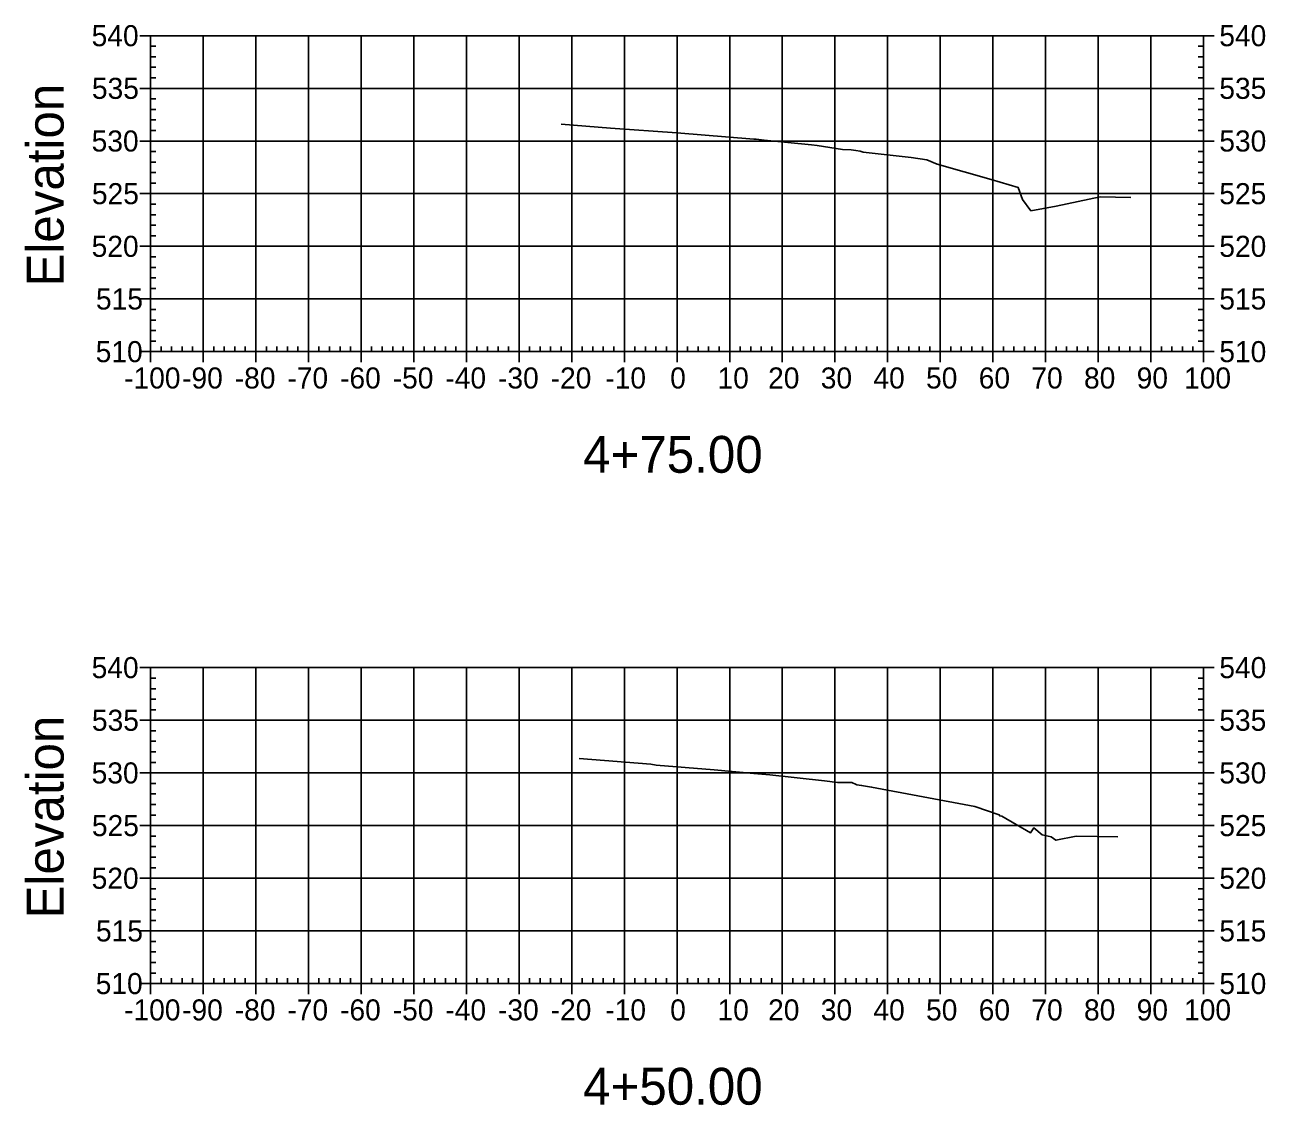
# Model space of a CAD drawing. Extents: x 708103 to 717568, y 374476 to 378707.
# Drawn here: x 715957.6 to 716193.2, y 377005 to 377210.1 of the extents above; entities that cross this region are included whole.
import ezdxf

# ---------------------------------------------------------------- set-up
doc = ezdxf.new("R2010")
doc.units = 0
for name, color, linetype in [('1', 7, 'Continuous'), ('57', 7, 'Continuous'), ('60', 7, 'Continuous'), ('Existing', 7, 'Continuous')]:
    doc.layers.add(name, color=color, linetype=linetype)

msp = doc.modelspace()

# ---------------------------------------------------------------- linework, layer by layer
at = {"layer": '57'}
for p, q in [((715979.5, 377208.07), (715981.5, 377208.07)), ((715981.5, 377208.07), (716181.5, 377208.07)), ((715981.5, 377148.07), (715981.5, 377208.07)), ((715981.5, 377148.07), (715981.5, 377208.07)), ((715991.5, 377148.07), (715991.5, 377208.07)), ((716001.5, 377148.07), (716001.5, 377208.07)), ((716011.5, 377148.07), (716011.5, 377208.07)), ((716021.5, 377148.07), (716021.5, 377208.07)), ((716031.5, 377148.07), (716031.5, 377208.07)), ((716041.5, 377148.07), (716041.5, 377208.07)), ((716051.5, 377148.07), (716051.5, 377208.07)), ((716061.5, 377148.07), (716061.5, 377208.07)), ((716071.5, 377148.07), (716071.5, 377208.07)), ((716081.5, 377148.07), (716081.5, 377208.07)), ((716091.5, 377148.07), (716091.5, 377208.07)), ((716101.5, 377148.07), (716101.5, 377208.07)), ((716111.5, 377148.07), (716111.5, 377208.07)), ((716121.5, 377148.07), (716121.5, 377208.07)), ((716131.5, 377148.07), (716131.5, 377208.07)), ((716141.5, 377148.07), (716141.5, 377208.07)), ((716151.5, 377148.07), (716151.5, 377208.07)), ((716161.5, 377148.07), (716161.5, 377208.07)), ((716171.5, 377148.07), (716171.5, 377208.07)), ((716181.5, 377148.07), (716181.5, 377208.07)), ((716181.5, 377148.07), (716181.5, 377208.07)), ((716183.5, 377208.07), (716181.5, 377208.07)), ((715981.5, 377206.07), (715982.5, 377206.07)), ((716181.5, 377206.07), (716180.5, 377206.07)), ((715981.5, 377204.07), (715982.5, 377204.07)), ((716181.5, 377204.07), (716180.5, 377204.07)), ((715981.5, 377202.07), (715982.5, 377202.07)), ((716181.5, 377202.07), (716180.5, 377202.07)), ((715979.5, 377198.07), (715981.5, 377198.07)), ((715981.5, 377200.07), (715982.5, 377200.07)), ((715981.5, 377198.07), (716181.5, 377198.07)), ((716181.5, 377200.07), (716180.5, 377200.07)), ((716183.5, 377198.07), (716181.5, 377198.07)), ((715981.5, 377196.07), (715982.5, 377196.07)), ((716181.5, 377196.07), (716180.5, 377196.07)), ((715981.5, 377194.07), (715982.5, 377194.07)), ((716181.5, 377194.07), (716180.5, 377194.07)), ((715981.5, 377192.07), (715982.5, 377192.07)), ((716181.5, 377192.07), (716180.5, 377192.07)), ((715981.5, 377190.07), (715982.5, 377190.07)), ((716181.5, 377190.07), (716180.5, 377190.07)), ((715979.5, 377188.07), (715981.5, 377188.07)), ((715981.5, 377188.07), (716181.5, 377188.07)), ((715981.5, 377186.07), (715982.5, 377186.07)), ((716181.5, 377186.07), (716180.5, 377186.07)), ((716183.5, 377188.07), (716181.5, 377188.07)), ((715981.5, 377184.07), (715982.5, 377184.07)), ((716181.5, 377184.07), (716180.5, 377184.07)), ((715981.5, 377182.07), (715982.5, 377182.07)), ((716181.5, 377182.07), (716180.5, 377182.07)), ((715981.5, 377180.07), (715982.5, 377180.07)), ((716181.5, 377180.07), (716180.5, 377180.07)), ((715979.5, 377178.07), (715981.5, 377178.07)), ((715981.5, 377178.07), (716181.5, 377178.07)), ((716183.5, 377178.07), (716181.5, 377178.07)), ((715981.5, 377176.07), (715982.5, 377176.07)), ((716181.5, 377176.07), (716180.5, 377176.07)), ((715981.5, 377174.07), (715982.5, 377174.07)), ((715981.5, 377172.07), (715982.5, 377172.07)), ((716181.5, 377174.07), (716180.5, 377174.07)), ((716181.5, 377172.07), (716180.5, 377172.07)), ((715981.5, 377170.07), (715982.5, 377170.07)), ((716181.5, 377170.07), (716180.5, 377170.07)), ((715979.5, 377168.07), (715981.5, 377168.07)), ((715981.5, 377168.07), (716181.5, 377168.07)), ((716183.5, 377168.07), (716181.5, 377168.07)), ((715981.5, 377166.07), (715982.5, 377166.07)), ((716181.5, 377166.07), (716180.5, 377166.07)), ((715981.5, 377164.07), (715982.5, 377164.07)), ((716181.5, 377164.07), (716180.5, 377164.07)), ((715981.5, 377162.07), (715982.5, 377162.07)), ((716181.5, 377162.07), (716180.5, 377162.07)), ((715979.5, 377158.07), (715981.5, 377158.07)), ((715981.5, 377160.07), (715982.5, 377160.07)), ((715981.5, 377158.07), (716181.5, 377158.07)), ((716181.5, 377160.07), (716180.5, 377160.07)), ((716183.5, 377158.07), (716181.5, 377158.07)), ((715981.5, 377156.07), (715982.5, 377156.07)), ((716181.5, 377156.07), (716180.5, 377156.07)), ((715981.5, 377154.07), (715982.5, 377154.07)), ((716181.5, 377154.07), (716180.5, 377154.07)), ((715981.5, 377152.07), (715982.5, 377152.07)), ((716181.5, 377152.07), (716180.5, 377152.07)), ((715981.5, 377150.07), (715982.5, 377150.07)), ((715983.5, 377148.07), (715983.5, 377149.07)), ((715985.5, 377148.07), (715985.5, 377149.07)), ((715987.5, 377148.07), (715987.5, 377149.07)), ((715989.5, 377148.07), (715989.5, 377149.07)), ((715993.5, 377148.07), (715993.5, 377149.07)), ((715995.5, 377148.07), (715995.5, 377149.07)), ((715997.5, 377148.07), (715997.5, 377149.07)), ((715999.5, 377148.07), (715999.5, 377149.07)), ((716003.5, 377148.07), (716003.5, 377149.07)), ((716005.5, 377148.07), (716005.5, 377149.07)), ((716007.5, 377148.07), (716007.5, 377149.07)), ((716009.5, 377148.07), (716009.5, 377149.07)), ((716013.5, 377148.07), (716013.5, 377149.07)), ((716015.5, 377148.07), (716015.5, 377149.07)), ((716017.5, 377148.07), (716017.5, 377149.07)), ((716019.5, 377148.07), (716019.5, 377149.07)), ((716023.5, 377148.07), (716023.5, 377149.07)), ((716025.5, 377148.07), (716025.5, 377149.07)), ((716027.5, 377148.07), (716027.5, 377149.07)), ((716029.5, 377148.07), (716029.5, 377149.07)), ((716033.5, 377148.07), (716033.5, 377149.07)), ((716035.5, 377148.07), (716035.5, 377149.07)), ((716037.5, 377148.07), (716037.5, 377149.07)), ((716039.5, 377148.07), (716039.5, 377149.07)), ((716043.5, 377148.07), (716043.5, 377149.07)), ((716045.5, 377148.07), (716045.5, 377149.07)), ((716047.5, 377148.07), (716047.5, 377149.07)), ((716049.5, 377148.07), (716049.5, 377149.07)), ((716053.5, 377148.07), (716053.5, 377149.07)), ((716055.5, 377148.07), (716055.5, 377149.07)), ((716057.5, 377148.07), (716057.5, 377149.07)), ((716059.5, 377148.07), (716059.5, 377149.07)), ((716063.5, 377148.07), (716063.5, 377149.07)), ((716065.5, 377148.07), (716065.5, 377149.07)), ((716067.5, 377148.07), (716067.5, 377149.07)), ((716069.5, 377148.07), (716069.5, 377149.07)), ((716073.5, 377148.07), (716073.5, 377149.07)), ((716075.5, 377148.07), (716075.5, 377149.07)), ((716077.5, 377148.07), (716077.5, 377149.07)), ((716079.5, 377148.07), (716079.5, 377149.07)), ((716083.5, 377148.07), (716083.5, 377149.07)), ((716085.5, 377148.07), (716085.5, 377149.07)), ((716087.5, 377148.07), (716087.5, 377149.07)), ((716089.5, 377148.07), (716089.5, 377149.07)), ((716093.5, 377148.07), (716093.5, 377149.07)), ((716095.5, 377148.07), (716095.5, 377149.07)), ((716097.5, 377148.07), (716097.5, 377149.07)), ((716099.5, 377148.07), (716099.5, 377149.07)), ((716103.5, 377148.07), (716103.5, 377149.07)), ((716105.5, 377148.07), (716105.5, 377149.07)), ((716107.5, 377148.07), (716107.5, 377149.07)), ((716109.5, 377148.07), (716109.5, 377149.07)), ((716113.5, 377148.07), (716113.5, 377149.07)), ((716115.5, 377148.07), (716115.5, 377149.07)), ((716117.5, 377148.07), (716117.5, 377149.07)), ((716119.5, 377148.07), (716119.5, 377149.07)), ((716123.5, 377148.07), (716123.5, 377149.07)), ((716125.5, 377148.07), (716125.5, 377149.07)), ((716127.5, 377148.07), (716127.5, 377149.07)), ((716129.5, 377148.07), (716129.5, 377149.07)), ((716133.5, 377148.07), (716133.5, 377149.07)), ((716135.5, 377148.07), (716135.5, 377149.07)), ((716137.5, 377148.07), (716137.5, 377149.07)), ((716139.5, 377148.07), (716139.5, 377149.07)), ((716143.5, 377148.07), (716143.5, 377149.07)), ((716145.5, 377148.07), (716145.5, 377149.07)), ((716147.5, 377148.07), (716147.5, 377149.07)), ((716149.5, 377148.07), (716149.5, 377149.07)), ((716153.5, 377148.07), (716153.5, 377149.07)), ((716155.5, 377148.07), (716155.5, 377149.07)), ((716157.5, 377148.07), (716157.5, 377149.07)), ((716159.5, 377148.07), (716159.5, 377149.07)), ((716163.5, 377148.07), (716163.5, 377149.07)), ((716165.5, 377148.07), (716165.5, 377149.07)), ((716167.5, 377148.07), (716167.5, 377149.07)), ((716169.5, 377148.07), (716169.5, 377149.07)), ((716173.5, 377148.07), (716173.5, 377149.07)), ((716175.5, 377148.07), (716175.5, 377149.07)), ((716177.5, 377148.07), (716177.5, 377149.07)), ((716179.5, 377148.07), (716179.5, 377149.07)), ((716181.5, 377150.07), (716180.5, 377150.07)), ((715979.5, 377148.07), (715981.5, 377148.07)), ((715981.5, 377148.07), (716181.5, 377148.07)), ((715981.5, 377148.07), (716181.5, 377148.07)), ((715981.5, 377146.07), (715981.5, 377148.07)), ((715991.5, 377146.07), (715991.5, 377148.07)), ((716001.5, 377146.07), (716001.5, 377148.07)), ((716011.5, 377146.07), (716011.5, 377148.07)), ((716021.5, 377146.07), (716021.5, 377148.07)), ((716031.5, 377146.07), (716031.5, 377148.07)), ((716041.5, 377146.07), (716041.5, 377148.07)), ((716051.5, 377146.07), (716051.5, 377148.07)), ((716061.5, 377146.07), (716061.5, 377148.07)), ((716071.5, 377146.07), (716071.5, 377148.07)), ((716081.5, 377146.07), (716081.5, 377148.07)), ((716091.5, 377146.07), (716091.5, 377148.07)), ((716101.5, 377146.07), (716101.5, 377148.07)), ((716111.5, 377146.07), (716111.5, 377148.07)), ((716121.5, 377146.07), (716121.5, 377148.07)), ((716131.5, 377146.07), (716131.5, 377148.07)), ((716141.5, 377146.07), (716141.5, 377148.07)), ((716151.5, 377146.07), (716151.5, 377148.07)), ((716161.5, 377146.07), (716161.5, 377148.07)), ((716171.5, 377146.07), (716171.5, 377148.07)), ((716181.5, 377146.07), (716181.5, 377148.07)), ((716183.5, 377148.07), (716181.5, 377148.07)), ((715979.5, 377088.07), (715981.5, 377088.07)), ((715981.5, 377088.07), (716181.5, 377088.07)), ((715981.5, 377028.07), (715981.5, 377088.07)), ((715981.5, 377028.07), (715981.5, 377088.07)), ((715991.5, 377028.07), (715991.5, 377088.07)), ((716001.5, 377028.07), (716001.5, 377088.07)), ((716011.5, 377028.07), (716011.5, 377088.07)), ((716021.5, 377028.07), (716021.5, 377088.07)), ((716031.5, 377028.07), (716031.5, 377088.07)), ((716041.5, 377028.07), (716041.5, 377088.07)), ((716051.5, 377028.07), (716051.5, 377088.07)), ((716061.5, 377028.07), (716061.5, 377088.07)), ((716071.5, 377028.07), (716071.5, 377088.07)), ((716081.5, 377028.07), (716081.5, 377088.07)), ((716091.5, 377028.07), (716091.5, 377088.07)), ((716101.5, 377028.07), (716101.5, 377088.07)), ((716111.5, 377028.07), (716111.5, 377088.07)), ((716121.5, 377028.07), (716121.5, 377088.07)), ((716131.5, 377028.07), (716131.5, 377088.07)), ((716141.5, 377028.07), (716141.5, 377088.07)), ((716151.5, 377028.07), (716151.5, 377088.07)), ((716161.5, 377028.07), (716161.5, 377088.07)), ((716171.5, 377028.07), (716171.5, 377088.07)), ((716181.5, 377028.07), (716181.5, 377088.07)), ((716181.5, 377028.07), (716181.5, 377088.07)), ((716183.5, 377088.07), (716181.5, 377088.07)), ((715981.5, 377086.07), (715982.5, 377086.07)), ((716181.5, 377086.07), (716180.5, 377086.07)), ((715981.5, 377084.07), (715982.5, 377084.07)), ((716181.5, 377084.07), (716180.5, 377084.07)), ((715981.5, 377082.07), (715982.5, 377082.07)), ((715981.5, 377080.07), (715982.5, 377080.07)), ((716181.5, 377082.07), (716180.5, 377082.07)), ((716181.5, 377080.07), (716180.5, 377080.07)), ((715979.5, 377078.07), (715981.5, 377078.07)), ((715981.5, 377078.07), (716181.5, 377078.07)), ((716183.5, 377078.07), (716181.5, 377078.07)), ((715981.5, 377076.07), (715982.5, 377076.07)), ((716181.5, 377076.07), (716180.5, 377076.07)), ((715981.5, 377074.07), (715982.5, 377074.07)), ((716181.5, 377074.07), (716180.5, 377074.07)), ((715981.5, 377072.07), (715982.5, 377072.07)), ((716181.5, 377072.07), (716180.5, 377072.07)), ((715981.5, 377070.07), (715982.5, 377070.07)), ((716181.5, 377070.07), (716180.5, 377070.07)), ((715979.5, 377068.07), (715981.5, 377068.07)), ((715981.5, 377068.07), (716181.5, 377068.07)), ((715981.5, 377066.07), (715982.5, 377066.07)), ((716181.5, 377066.07), (716180.5, 377066.07)), ((716183.5, 377068.07), (716181.5, 377068.07)), ((715981.5, 377064.07), (715982.5, 377064.07)), ((716181.5, 377064.07), (716180.5, 377064.07)), ((715981.5, 377062.07), (715982.5, 377062.07)), ((716181.5, 377062.07), (716180.5, 377062.07)), ((715981.5, 377060.07), (715982.5, 377060.07)), ((716181.5, 377060.07), (716180.5, 377060.07)), ((715979.5, 377058.07), (715981.5, 377058.07)), ((715981.5, 377058.07), (716181.5, 377058.07)), ((716183.5, 377058.07), (716181.5, 377058.07)), ((715981.5, 377056.07), (715982.5, 377056.07)), ((715981.5, 377054.07), (715982.5, 377054.07)), ((716181.5, 377056.07), (716180.5, 377056.07)), ((716181.5, 377054.07), (716180.5, 377054.07)), ((715981.5, 377052.07), (715982.5, 377052.07)), ((716181.5, 377052.07), (716180.5, 377052.07)), ((715981.5, 377050.07), (715982.5, 377050.07)), ((716181.5, 377050.07), (716180.5, 377050.07)), ((715979.5, 377048.07), (715981.5, 377048.07)), ((715981.5, 377048.07), (716181.5, 377048.07)), ((716183.5, 377048.07), (716181.5, 377048.07)), ((715981.5, 377046.07), (715982.5, 377046.07)), ((716181.5, 377046.07), (716180.5, 377046.07)), ((715981.5, 377044.07), (715982.5, 377044.07)), ((716181.5, 377044.07), (716180.5, 377044.07)), ((715981.5, 377042.07), (715982.5, 377042.07)), ((715981.5, 377040.07), (715982.5, 377040.07)), ((716181.5, 377042.07), (716180.5, 377042.07)), ((716181.5, 377040.07), (716180.5, 377040.07)), ((715979.5, 377038.07), (715981.5, 377038.07)), ((715981.5, 377038.07), (716181.5, 377038.07)), ((716183.5, 377038.07), (716181.5, 377038.07)), ((715981.5, 377036.07), (715982.5, 377036.07)), ((716181.5, 377036.07), (716180.5, 377036.07)), ((715981.5, 377034.07), (715982.5, 377034.07)), ((716181.5, 377034.07), (716180.5, 377034.07)), ((715981.5, 377032.07), (715982.5, 377032.07)), ((716181.5, 377032.07), (716180.5, 377032.07)), ((715981.5, 377030.07), (715982.5, 377030.07)), ((715983.5, 377028.07), (715983.5, 377029.07)), ((715985.5, 377028.07), (715985.5, 377029.07)), ((715987.5, 377028.07), (715987.5, 377029.07)), ((715989.5, 377028.07), (715989.5, 377029.07)), ((715993.5, 377028.07), (715993.5, 377029.07)), ((715995.5, 377028.07), (715995.5, 377029.07)), ((715997.5, 377028.07), (715997.5, 377029.07)), ((715999.5, 377028.07), (715999.5, 377029.07)), ((716003.5, 377028.07), (716003.5, 377029.07)), ((716005.5, 377028.07), (716005.5, 377029.07)), ((716007.5, 377028.07), (716007.5, 377029.07)), ((716009.5, 377028.07), (716009.5, 377029.07)), ((716013.5, 377028.07), (716013.5, 377029.07)), ((716015.5, 377028.07), (716015.5, 377029.07)), ((716017.5, 377028.07), (716017.5, 377029.07)), ((716019.5, 377028.07), (716019.5, 377029.07)), ((716023.5, 377028.07), (716023.5, 377029.07)), ((716025.5, 377028.07), (716025.5, 377029.07)), ((716027.5, 377028.07), (716027.5, 377029.07)), ((716029.5, 377028.07), (716029.5, 377029.07)), ((716033.5, 377028.07), (716033.5, 377029.07)), ((716035.5, 377028.07), (716035.5, 377029.07)), ((716037.5, 377028.07), (716037.5, 377029.07)), ((716039.5, 377028.07), (716039.5, 377029.07)), ((716043.5, 377028.07), (716043.5, 377029.07)), ((716045.5, 377028.07), (716045.5, 377029.07)), ((716047.5, 377028.07), (716047.5, 377029.07)), ((716049.5, 377028.07), (716049.5, 377029.07)), ((716053.5, 377028.07), (716053.5, 377029.07)), ((716055.5, 377028.07), (716055.5, 377029.07)), ((716057.5, 377028.07), (716057.5, 377029.07)), ((716059.5, 377028.07), (716059.5, 377029.07)), ((716063.5, 377028.07), (716063.5, 377029.07)), ((716065.5, 377028.07), (716065.5, 377029.07)), ((716067.5, 377028.07), (716067.5, 377029.07)), ((716069.5, 377028.07), (716069.5, 377029.07)), ((716073.5, 377028.07), (716073.5, 377029.07)), ((716075.5, 377028.07), (716075.5, 377029.07)), ((716077.5, 377028.07), (716077.5, 377029.07)), ((716079.5, 377028.07), (716079.5, 377029.07)), ((716083.5, 377028.07), (716083.5, 377029.07)), ((716085.5, 377028.07), (716085.5, 377029.07)), ((716087.5, 377028.07), (716087.5, 377029.07)), ((716089.5, 377028.07), (716089.5, 377029.07)), ((716093.5, 377028.07), (716093.5, 377029.07)), ((716095.5, 377028.07), (716095.5, 377029.07)), ((716097.5, 377028.07), (716097.5, 377029.07)), ((716099.5, 377028.07), (716099.5, 377029.07)), ((716103.5, 377028.07), (716103.5, 377029.07)), ((716105.5, 377028.07), (716105.5, 377029.07)), ((716107.5, 377028.07), (716107.5, 377029.07)), ((716109.5, 377028.07), (716109.5, 377029.07)), ((716113.5, 377028.07), (716113.5, 377029.07)), ((716115.5, 377028.07), (716115.5, 377029.07)), ((716117.5, 377028.07), (716117.5, 377029.07)), ((716119.5, 377028.07), (716119.5, 377029.07)), ((716123.5, 377028.07), (716123.5, 377029.07)), ((716125.5, 377028.07), (716125.5, 377029.07)), ((716127.5, 377028.07), (716127.5, 377029.07)), ((716129.5, 377028.07), (716129.5, 377029.07)), ((716133.5, 377028.07), (716133.5, 377029.07)), ((716135.5, 377028.07), (716135.5, 377029.07)), ((716137.5, 377028.07), (716137.5, 377029.07)), ((716139.5, 377028.07), (716139.5, 377029.07)), ((716143.5, 377028.07), (716143.5, 377029.07)), ((716145.5, 377028.07), (716145.5, 377029.07)), ((716147.5, 377028.07), (716147.5, 377029.07)), ((716149.5, 377028.07), (716149.5, 377029.07)), ((716153.5, 377028.07), (716153.5, 377029.07)), ((716155.5, 377028.07), (716155.5, 377029.07)), ((716157.5, 377028.07), (716157.5, 377029.07)), ((716159.5, 377028.07), (716159.5, 377029.07)), ((716163.5, 377028.07), (716163.5, 377029.07)), ((716165.5, 377028.07), (716165.5, 377029.07)), ((716167.5, 377028.07), (716167.5, 377029.07)), ((716169.5, 377028.07), (716169.5, 377029.07)), ((716173.5, 377028.07), (716173.5, 377029.07)), ((716175.5, 377028.07), (716175.5, 377029.07)), ((716177.5, 377028.07), (716177.5, 377029.07)), ((716179.5, 377028.07), (716179.5, 377029.07)), ((716181.5, 377030.07), (716180.5, 377030.07)), ((715979.5, 377028.07), (715981.5, 377028.07)), ((715981.5, 377028.07), (716181.5, 377028.07)), ((715981.5, 377028.07), (716181.5, 377028.07)), ((715981.5, 377026.07), (715981.5, 377028.07)), ((715991.5, 377026.07), (715991.5, 377028.07)), ((716001.5, 377026.07), (716001.5, 377028.07)), ((716011.5, 377026.07), (716011.5, 377028.07)), ((716021.5, 377026.07), (716021.5, 377028.07)), ((716031.5, 377026.07), (716031.5, 377028.07)), ((716041.5, 377026.07), (716041.5, 377028.07)), ((716051.5, 377026.07), (716051.5, 377028.07)), ((716061.5, 377026.07), (716061.5, 377028.07)), ((716071.5, 377026.07), (716071.5, 377028.07)), ((716081.5, 377026.07), (716081.5, 377028.07)), ((716091.5, 377026.07), (716091.5, 377028.07)), ((716101.5, 377026.07), (716101.5, 377028.07)), ((716111.5, 377026.07), (716111.5, 377028.07)), ((716121.5, 377026.07), (716121.5, 377028.07)), ((716131.5, 377026.07), (716131.5, 377028.07)), ((716141.5, 377026.07), (716141.5, 377028.07)), ((716151.5, 377026.07), (716151.5, 377028.07)), ((716161.5, 377026.07), (716161.5, 377028.07)), ((716171.5, 377026.07), (716171.5, 377028.07)), ((716181.5, 377026.07), (716181.5, 377028.07)), ((716183.5, 377028.07), (716181.5, 377028.07))]:
    msp.add_line(p, q, dxfattribs=at)
at = {"layer": 'Existing'}
for points in [[(716059.47, 377191.25), (716068.86, 377190.51), (716081.45, 377189.63), (716096.07, 377188.41), (716096.27, 377188.39), (716096.56, 377188.41), (716098.06, 377188.22), (716107.07, 377187.32), (716108.1, 377187.21), (716112.95, 377186.45), (716114.59, 377186.39), (716115.48, 377186.24), (716116.26, 377186.14), (716116.88, 377185.97), (716125.98, 377184.94), (716128.95, 377184.5), (716130.93, 377183.7), (716141.16, 377180.76), (716146.31, 377179.23), (716147.1, 377176.94), (716148.72, 377174.83), (716153.49, 377175.71), (716161.85, 377177.46), (716167.67, 377177.31)], [(716062.89, 377070.84), (716076.51, 377069.76), (716077.56, 377069.56), (716088.55, 377068.65), (716096.06, 377067.97), (716099.14, 377067.68), (716109.49, 377066.55), (716112, 377066.24), (716112.45, 377066.24), (716114.42, 377066.25), (716114.73, 377066.25), (716115.52, 377065.85), (716115.66, 377065.81), (716116.56, 377065.71), (716118.46, 377065.37), (716138.07, 377061.69), (716142.69, 377060.12), (716142.8, 377059.92), (716143.21, 377059.87), (716148.66, 377056.72), (716149.27, 377057.62), (716150.87, 377056.33), (716152.56, 377055.94), (716153.47, 377055.27), (716157.34, 377056.09), (716165.22, 377055.91)]]:
    msp.add_lwpolyline(points, dxfattribs=at)

# ---------------------------------------------------------------- texts
at = {"layer": '1'}
for s, p in [('4+75.00', (716063.67, 377125.07)), ('4+50.00', (716063.67, 377005.07))]:
    msp.add_text(s, height=7, dxfattribs=at).set_placement(p)
at = {"layer": '57'}
for s, p in [('540', (715970.32, 377206.07)), ('540', (716184.5, 377206.07)), ('535', (715970.37, 377196.07)), ('535', (716184.5, 377196.07)), ('530', (715970.32, 377186.07)), ('530', (716184.5, 377186.07)), ('525', (715970.37, 377176.07)), ('525', (716184.5, 377176.07)), ('520', (715970.32, 377166.07)), ('520', (716184.5, 377166.07)), ('515', (715971.14, 377156.07)), ('515', (716184.5, 377156.07)), ('510', (715971.09, 377146.07)), ('510', (716184.5, 377146.07)), ('-100', (715976.49, 377141.07)), ('-90', (715987.5, 377141.07)), ('-80', (715997.5, 377141.07)), ('-70', (716007.5, 377141.07)), ('-60', (716017.5, 377141.07)), ('-50', (716027.5, 377141.07)), ('-40', (716037.5, 377141.07)), ('-30', (716047.5, 377141.07)), ('-20', (716057.5, 377141.07)), ('-10', (716067.88, 377141.07)), ('0', (716080.2, 377141.07)), ('10', (716089.19, 377141.07)), ('20', (716098.8, 377141.07)), ('30', (716108.8, 377141.07)), ('40', (716118.8, 377141.07)), ('50', (716128.8, 377141.07)), ('60', (716138.8, 377141.07)), ('70', (716148.8, 377141.07)), ('80', (716158.8, 377141.07)), ('90', (716168.8, 377141.07)), ('100', (716177.8, 377141.07)), ('540', (715970.32, 377086.07)), ('540', (716184.5, 377086.07)), ('535', (715970.37, 377076.07)), ('535', (716184.5, 377076.07)), ('530', (715970.32, 377066.07)), ('530', (716184.5, 377066.07)), ('525', (715970.37, 377056.07)), ('525', (716184.5, 377056.07)), ('520', (715970.32, 377046.07)), ('520', (716184.5, 377046.07)), ('515', (715971.14, 377036.07)), ('515', (716184.5, 377036.07)), ('510', (715971.09, 377026.07)), ('510', (716184.5, 377026.07)), ('-100', (715976.49, 377021.07)), ('-90', (715987.5, 377021.07)), ('-80', (715997.5, 377021.07)), ('-70', (716007.5, 377021.07)), ('-60', (716017.5, 377021.07)), ('-50', (716027.5, 377021.07)), ('-40', (716037.5, 377021.07)), ('-30', (716047.5, 377021.07)), ('-20', (716057.5, 377021.07)), ('-10', (716067.88, 377021.07)), ('0', (716080.2, 377021.07)), ('10', (716089.19, 377021.07)), ('20', (716098.8, 377021.07)), ('30', (716108.8, 377021.07)), ('40', (716118.8, 377021.07)), ('50', (716128.8, 377021.07)), ('60', (716138.8, 377021.07)), ('70', (716148.8, 377021.07)), ('80', (716158.8, 377021.07)), ('90', (716168.8, 377021.07)), ('100', (716177.8, 377021.07))]:
    msp.add_text(s, height=4, dxfattribs=at).set_placement(p)
at = {"layer": '60'}
for p in [(715965, 377160.44), (715965, 377040.44)]:
    msp.add_text('Elevation', height=7, rotation=90, dxfattribs=at).set_placement(p)

doc.saveas('drawing.dxf')
